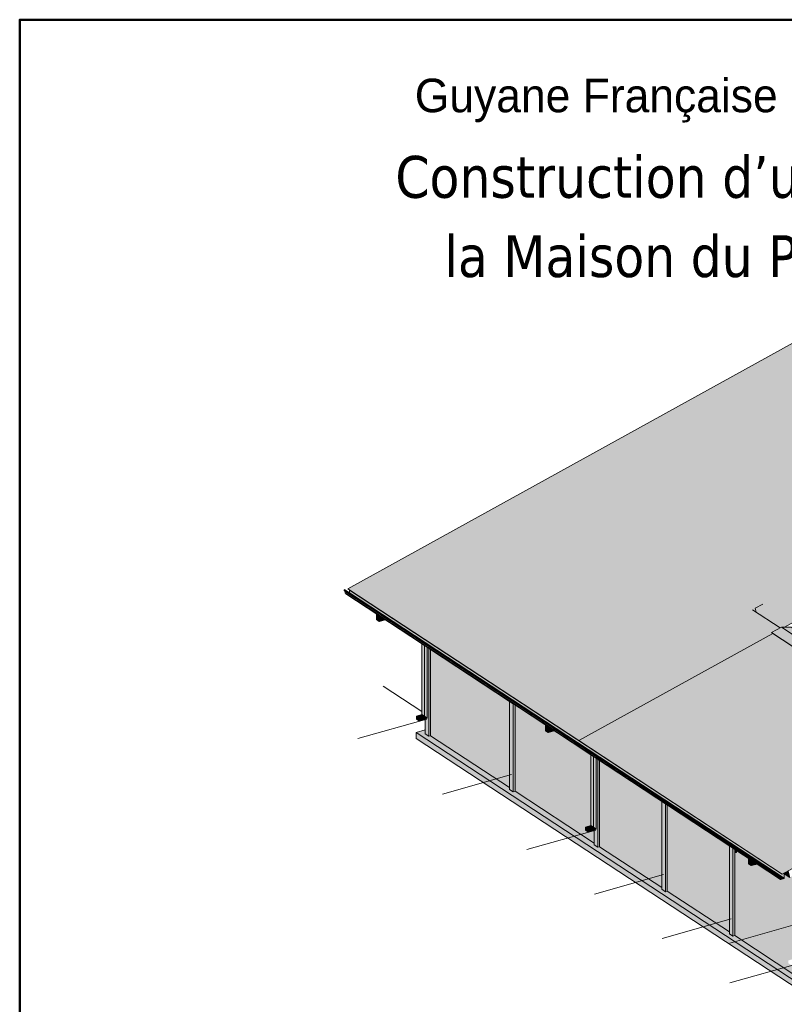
# Model space of a CAD drawing. Header units: millimetres. Extents: x 0 to 1517, y -116 to 725.
# Tile 446 of 501: x 1323 to 1410, y 54 to 165. Entities that reach past the tile are written whole.
import ezdxf

# ---------------------------------------------------------------- set-up
doc = ezdxf.new("R2010")
doc.units = ezdxf.units.MM
doc.layers.add('Ech.1_1', color=7, linetype='Continuous')
doc.styles.add('franklin gothic book-i', font='txt', dxfattribs={"height": 1})
doc.styles.add('tahoma-', font='txt', dxfattribs={"height": 1})

# ---------------------------------------------------------------- blocks, each defined once
blk = doc.blocks.new('CDWK_PTTYP01')
at = {"color": 0, "linetype": 'Continuous', "lineweight": -2}
for p, q in [((-0.5, 0.5), (0.5, 0.5)), ((-0.5, -0.5), (-0.5, 0.5)), ((0.5, 0.5), (0.5, -0.5)), ((0.5, -0.5), (-0.5, -0.5))]:
    blk.add_line(p, q, dxfattribs=at)
blk.add_point((0, 0), dxfattribs=at)

msp = doc.modelspace()

# ---------------------------------------------------------------- hatches: boundary and pattern name
at = {"layer": 'Ech.1_1', "linetype": 'Continuous', "lineweight": 5, "true_color": 0xe6f1fc, "transparency": 33554687}
for points in [[(1409.203, 96.531), (1409.537, 96.535), (1443.284, 115.162), (1417.038, 132.398), (1359.958, 100.891), (1386.203, 83.655), (1408.236, 95.817), (1408.087, 95.915), (1409.203, 96.531)], [(1408.236, 95.817), (1386.203, 83.655), (1409.296, 68.489), (1432.296, 81.184), (1432.146, 81.282), (1431.18, 80.749), (1408.236, 95.817)]]:
    msp.add_hatch(color=7, dxfattribs=at).paths.add_polyline_path(points)
at = {"layer": 'Ech.1_1', "linetype": 'Continuous', "lineweight": 5, "true_color": 0xd7d7ea, "transparency": 33554687}
for points in [[(1408.896, 68.376), (1408.899, 68.377), (1359.56, 100.779), (1359.557, 100.778), (1359.554, 100.776), (1359.551, 100.774), (1359.548, 100.772), (1359.546, 100.769), (1359.544, 100.765), (1359.542, 100.762), (1359.541, 100.758), (1359.54, 100.754), (1359.54, 100.751), (1408.878, 68.348), (1408.878, 68.352), (1408.879, 68.356), (1408.88, 68.359), (1408.882, 68.363), (1408.884, 68.366), (1408.887, 68.369), (1408.889, 68.372), (1408.892, 68.374), (1408.896, 68.376)], [(1408.878, 68.348), (1359.54, 100.751), (1359.54, 100.696), (1408.878, 68.294), (1408.878, 68.348)], [(1408.878, 68.294), (1359.54, 100.696), (1359.54, 100.693), (1359.54, 100.691), (1359.541, 100.688), (1359.542, 100.686), (1359.544, 100.684), (1359.546, 100.682), (1359.547, 100.681), (1408.885, 68.279), (1408.884, 68.279), (1408.882, 68.281), (1408.881, 68.283), (1408.88, 68.285), (1408.879, 68.288), (1408.878, 68.291), (1408.878, 68.294)], [(1359.605, 100.792), (1359.56, 100.779), (1408.899, 68.377), (1408.944, 68.389), (1359.605, 100.792)], [(1408.947, 68.39), (1408.951, 68.39), (1408.954, 68.389), (1408.957, 68.388), (1359.619, 100.79), (1359.619, 100.79), (1359.616, 100.792), (1359.612, 100.793), (1359.609, 100.793), (1359.605, 100.792), (1408.944, 68.389), (1408.947, 68.39)], [(1408.919, 68.266), (1408.888, 68.277), (1408.886, 68.278), (1408.885, 68.279), (1408.884, 68.279), (1406.708, 69.708), (1359.623, 100.631), (1359.625, 100.628), (1359.629, 100.616), (1408.968, 68.213), (1408.963, 68.226), (1408.957, 68.237), (1408.949, 68.247), (1408.941, 68.255), (1408.936, 68.259), (1408.93, 68.262), (1408.919, 68.266)], [(1359.683, 100.428), (1409.022, 68.026), (1408.968, 68.213), (1359.629, 100.616), (1359.683, 100.428)], [(1409.462, 68.58), (1409.296, 68.489), (1360.171, 100.751), (1360.171, 100.442), (1409.509, 68.039), (1409.509, 68.549), (1409.462, 68.58)], [(1409.022, 68.026), (1359.683, 100.428), (1359.687, 100.418), (1359.692, 100.408), (1359.699, 100.4), (1359.707, 100.393), (1359.709, 100.392), (1409.046, 67.99), (1409.038, 67.997), (1409.031, 68.005), (1409.025, 68.015), (1409.022, 68.026)], [(1409.077, 67.98), (1409.076, 67.98), (1409.065, 67.982), (1409.055, 67.985), (1409.047, 67.99), (1409.046, 67.99), (1406.507, 69.658), (1359.765, 100.355), (1359.765, 100.327), (1409.104, 67.925), (1409.104, 67.963), (1409.077, 67.98)], [(1359.773, 100.312), (1409.111, 67.91), (1409.11, 67.91), (1409.108, 67.912), (1409.106, 67.915), (1409.105, 67.918), (1409.104, 67.921), (1409.104, 67.925), (1359.765, 100.327), (1359.766, 100.324), (1359.766, 100.321), (1359.768, 100.318), (1359.769, 100.315), (1359.772, 100.313), (1359.773, 100.312)], [(1409.493, 68.016), (1409.495, 68.017), (1409.498, 68.019), (1409.5, 68.02), (1409.503, 68.023), (1409.505, 68.025), (1409.506, 68.028), (1409.508, 68.03), (1409.509, 68.033), (1409.509, 68.036), (1409.509, 68.039), (1360.171, 100.442), (1360.171, 100.439), (1360.17, 100.436), (1360.169, 100.433), (1360.168, 100.43), (1360.168, 100.43), (1408.957, 68.388), (1408.96, 68.386), (1408.962, 68.383), (1408.963, 68.38), (1408.964, 68.377), (1408.964, 68.373), (1408.964, 68.369), (1408.963, 68.365), (1408.963, 68.364), (1409.493, 68.016)], [(1363.538, 97.839), (1363.236, 98.037), (1363.236, 97.389), (1363.538, 97.191), (1363.538, 97.839)], [(1363.831, 97.647), (1363.538, 97.839), (1363.538, 97.191), (1363.831, 97.58), (1363.831, 97.647)], [(1363.904, 97.599), (1363.831, 97.58), (1363.538, 97.191), (1364.253, 97.37), (1363.904, 97.599)], [(1363.831, 97.58), (1363.904, 97.599), (1363.831, 97.647), (1363.831, 97.58)], [(1368.388, 86.617), (1368.69, 86.419), (1368.69, 94.456), (1368.388, 94.654), (1368.388, 86.617)], [(1368.983, 86.195), (1368.983, 94.264), (1368.69, 94.456), (1368.69, 86.419), (1368.983, 86.195)], [(1368.063, 86.222), (1368.69, 86.419), (1368.388, 86.617), (1367.761, 86.42), (1368.063, 86.222)], [(1367.77, 86.107), (1368.072, 85.909), (1368.063, 86.222), (1367.761, 86.42), (1367.77, 86.107)], [(1368.072, 85.909), (1368.983, 86.195), (1368.69, 86.419), (1368.063, 86.222), (1368.072, 85.909)], [(1382.725, 85.238), (1382.424, 85.436), (1382.424, 84.788), (1382.725, 84.59), (1382.725, 85.238)], [(1383.018, 85.046), (1382.725, 85.238), (1382.725, 84.59), (1383.018, 84.979), (1383.018, 85.046)], [(1382.725, 84.59), (1383.44, 84.769), (1383.091, 84.998), (1383.018, 84.979), (1382.725, 84.59)], [(1383.018, 84.979), (1383.091, 84.998), (1383.018, 85.046), (1383.018, 84.979)], [(1387.576, 74.016), (1387.877, 73.818), (1387.877, 81.855), (1387.576, 82.053), (1387.576, 74.016)], [(1388.17, 81.663), (1387.877, 81.855), (1387.877, 73.818), (1388.17, 73.594), (1388.17, 81.663)], [(1387.25, 73.621), (1387.877, 73.818), (1387.576, 74.016), (1386.949, 73.819), (1387.25, 73.621)], [(1386.957, 73.506), (1387.259, 73.308), (1387.25, 73.621), (1386.949, 73.819), (1386.957, 73.506)], [(1387.259, 73.308), (1388.17, 73.594), (1387.877, 73.818), (1387.25, 73.621), (1387.259, 73.308)], [(1405.75, 70.117), (1405.448, 70.315), (1405.448, 69.667), (1405.75, 69.469), (1405.75, 70.117)], [(1406.043, 69.925), (1405.75, 70.117), (1405.75, 69.469), (1406.043, 69.858), (1406.043, 69.925)], [(1406.116, 69.877), (1406.043, 69.858), (1405.75, 69.469), (1406.465, 69.648), (1406.116, 69.877)], [(1406.043, 69.858), (1406.116, 69.877), (1406.043, 69.925), (1406.043, 69.858)], [(1409.076, 67.98), (1409.087, 67.98), (1409.09, 67.98), (1409.093, 67.98), (1409.096, 67.978), (1409.097, 67.978), (1409.098, 67.977), (1409.1, 67.975), (1409.102, 67.972), (1409.103, 67.969), (1409.104, 67.966), (1409.104, 67.963), (1409.104, 67.925), (1409.104, 67.921), (1409.105, 67.918), (1409.106, 67.915), (1409.108, 67.912), (1409.11, 67.91), (1409.111, 67.91), (1409.112, 67.909), (1409.115, 67.908), (1409.118, 67.907), (1409.121, 67.907), (1409.125, 67.908), (1409.493, 68.012), (1409.496, 68.013), (1409.499, 68.015), (1409.502, 68.017), (1409.505, 68.02), (1409.508, 68.023), (1409.51, 68.026), (1409.511, 68.029), (1409.513, 68.033), (1409.513, 68.037), (1409.514, 68.04), (1409.514, 68.55), (1409.509, 68.549), (1409.509, 68.039), (1409.509, 68.036), (1409.509, 68.033), (1409.508, 68.03), (1409.506, 68.028), (1409.505, 68.025), (1409.503, 68.023), (1409.5, 68.02), (1409.498, 68.019), (1409.495, 68.017), (1409.493, 68.016), (1409.125, 67.912), (1409.122, 67.912), (1409.12, 67.912), (1409.117, 67.912), (1409.115, 67.913), (1409.114, 67.914), (1409.113, 67.914), (1409.111, 67.916), (1409.11, 67.918), (1409.109, 67.92), (1409.108, 67.923), (1409.108, 67.926), (1409.108, 67.964), (1409.108, 67.968), (1409.107, 67.972), (1409.105, 67.975), (1409.103, 67.978), (1409.101, 67.981), (1409.099, 67.982), (1409.098, 67.983), (1409.095, 67.984), (1409.091, 67.985), (1409.087, 67.985), (1409.077, 67.985), (1409.067, 67.986), (1409.057, 67.99), (1409.05, 67.994), (1409.049, 67.995), (1409.041, 68.001), (1409.034, 68.009), (1409.029, 68.018), (1409.026, 68.028), (1408.972, 68.216), (1408.967, 68.229), (1408.961, 68.24), (1408.953, 68.25), (1408.944, 68.259), (1408.938, 68.263), (1408.933, 68.266), (1408.921, 68.271), (1408.891, 68.282), (1408.889, 68.282), (1408.888, 68.283), (1408.887, 68.283), (1408.886, 68.285), (1408.884, 68.286), (1408.883, 68.288), (1408.883, 68.29), (1408.882, 68.292), (1408.882, 68.295), (1408.882, 68.349), (1408.882, 68.352), (1408.883, 68.355), (1408.884, 68.358), (1408.885, 68.361), (1408.887, 68.364), (1408.889, 68.366), (1408.891, 68.368), (1408.894, 68.37), (1408.896, 68.371), (1408.899, 68.372), (1408.944, 68.385), (1408.946, 68.385), (1408.949, 68.385), (1408.952, 68.385), (1408.954, 68.384), (1408.955, 68.384), (1408.956, 68.382), (1408.958, 68.38), (1408.959, 68.377), (1408.96, 68.375), (1408.96, 68.372), (1408.96, 68.368), (1408.959, 68.365), (1408.958, 68.362), (1408.956, 68.359), (1408.954, 68.356), (1408.952, 68.354), (1408.949, 68.351), (1408.946, 68.35), (1408.944, 68.349), (1408.923, 68.343), (1408.923, 68.338), (1408.944, 68.344), (1408.947, 68.346), (1408.951, 68.348), (1408.954, 68.35), (1408.957, 68.353), (1408.96, 68.357), (1408.962, 68.361), (1408.963, 68.365), (1408.964, 68.369), (1408.964, 68.373), (1408.964, 68.377), (1408.963, 68.38), (1408.962, 68.383), (1408.96, 68.386), (1408.957, 68.388), (1408.957, 68.388), (1408.954, 68.389), (1408.951, 68.39), (1408.947, 68.39), (1408.944, 68.389), (1408.899, 68.377), (1408.896, 68.376), (1408.892, 68.374), (1408.889, 68.372), (1408.887, 68.369), (1408.884, 68.366), (1408.882, 68.363), (1408.88, 68.359), (1408.879, 68.356), (1408.878, 68.352), (1408.878, 68.348), (1408.878, 68.294), (1408.878, 68.291), (1408.879, 68.288), (1408.88, 68.285), (1408.881, 68.283), (1408.882, 68.281), (1408.884, 68.279), (1408.885, 68.279), (1408.886, 68.278), (1408.888, 68.277), (1408.919, 68.266), (1408.93, 68.262), (1408.936, 68.259), (1408.941, 68.255), (1408.949, 68.247), (1408.957, 68.237), (1408.963, 68.226), (1408.968, 68.213), (1409.022, 68.026), (1409.025, 68.015), (1409.031, 68.005), (1409.038, 67.997), (1409.046, 67.99), (1409.047, 67.99), (1409.055, 67.985), (1409.065, 67.982), (1409.076, 67.98)], [(1408.944, 68.344), (1408.923, 68.338), (1408.886, 68.362), (1408.885, 68.361), (1408.884, 68.358), (1408.883, 68.355), (1408.882, 68.352), (1408.882, 68.349), (1408.882, 68.3), (1408.938, 68.263), (1408.944, 68.259), (1408.953, 68.25), (1408.961, 68.24), (1408.967, 68.229), (1408.972, 68.216), (1409.025, 68.031), (1409.098, 67.983), (1409.099, 67.982), (1409.101, 67.981), (1409.103, 67.978), (1409.105, 67.975), (1409.107, 67.972), (1409.108, 67.968), (1409.108, 67.964), (1409.108, 67.926), (1409.108, 67.923), (1409.125, 67.912), (1409.493, 68.016), (1408.963, 68.364), (1408.962, 68.361), (1408.96, 68.357), (1408.957, 68.353), (1408.954, 68.35), (1408.951, 68.348), (1408.947, 68.346), (1408.944, 68.344)], [(1408.921, 68.271), (1408.933, 68.266), (1408.938, 68.263), (1408.882, 68.3), (1408.882, 68.297), (1408.921, 68.271)], [(1408.891, 68.282), (1408.921, 68.271), (1408.882, 68.297), (1408.882, 68.295), (1408.882, 68.292), (1408.883, 68.29), (1408.883, 68.288), (1408.884, 68.286), (1408.886, 68.285), (1408.891, 68.282)], [(1408.923, 68.343), (1408.888, 68.365), (1408.886, 68.362), (1408.923, 68.338), (1408.923, 68.343)], [(1408.888, 68.283), (1408.89, 68.282), (1408.886, 68.285), (1408.887, 68.283), (1408.888, 68.283)], [(1408.905, 68.374), (1408.899, 68.372), (1408.896, 68.371), (1408.894, 68.37), (1408.891, 68.368), (1408.889, 68.366), (1408.888, 68.365), (1408.923, 68.343), (1408.944, 68.349), (1408.905, 68.374)], [(1408.949, 68.385), (1408.946, 68.385), (1408.944, 68.385), (1408.905, 68.374), (1408.944, 68.349), (1408.946, 68.35), (1408.949, 68.351), (1408.952, 68.354), (1408.954, 68.356), (1408.956, 68.359), (1408.958, 68.362), (1408.959, 68.365), (1408.96, 68.368), (1408.96, 68.372), (1408.96, 68.375), (1408.959, 68.377), (1408.958, 68.38), (1408.956, 68.382), (1408.955, 68.384), (1408.954, 68.384), (1408.952, 68.385), (1408.949, 68.385)], [(1409.509, 68.549), (1409.514, 68.55), (1409.465, 68.582), (1409.462, 68.58), (1409.509, 68.549)], [(1409.087, 67.985), (1409.091, 67.985), (1409.095, 67.984), (1409.098, 67.983), (1409.025, 68.031), (1409.026, 68.028), (1409.027, 68.025), (1409.087, 67.985)], [(1409.077, 67.985), (1409.087, 67.985), (1409.027, 68.025), (1409.029, 68.018), (1409.034, 68.009), (1409.041, 68.001), (1409.049, 67.995), (1409.05, 67.994), (1409.057, 67.99), (1409.067, 67.986), (1409.077, 67.985)], [(1409.087, 67.98), (1409.077, 67.98), (1409.104, 67.963), (1409.104, 67.966), (1409.103, 67.969), (1409.102, 67.972), (1409.1, 67.975), (1409.098, 67.977), (1409.097, 67.978), (1409.096, 67.978), (1409.093, 67.98), (1409.09, 67.98), (1409.087, 67.98)], [(1409.12, 67.912), (1409.122, 67.912), (1409.125, 67.912), (1409.108, 67.923), (1409.108, 67.923), (1409.109, 67.92), (1409.11, 67.918), (1409.111, 67.916), (1409.113, 67.914), (1409.114, 67.914), (1409.115, 67.913), (1409.117, 67.912), (1409.12, 67.912)]]:
    msp.add_hatch(color=254, dxfattribs=at).paths.add_polyline_path(points)
at = {"layer": 'Ech.1_1', "linetype": 'Continuous', "lineweight": 5, "true_color": 0xddd7ea, "transparency": 33554687}
for points in [[(1431.18, 80.749), (1432.296, 81.365), (1409.203, 96.531), (1408.087, 95.915), (1431.18, 80.749)], [(1410.318, 96.545), (1409.203, 96.531), (1432.296, 81.365), (1433.411, 81.378), (1410.318, 96.545)]]:
    msp.add_hatch(color=254, dxfattribs=at).paths.add_polyline_path(points)
at = {"layer": 'Ech.1_1', "linetype": 'Continuous', "lineweight": 5, "true_color": 0xdcdcdc, "transparency": 33554687}
for points in [[(1368.983, 86.195), (1368.752, 86.123), (1368.752, 84.425), (1369.163, 84.155), (1369.163, 94.145), (1368.983, 94.264), (1368.983, 86.195)], [(1369.163, 84.155), (1369.372, 84.214), (1369.372, 94.008), (1369.163, 94.145), (1369.163, 84.155)], [(1378.756, 87.845), (1378.345, 88.115), (1378.345, 78.124), (1378.756, 77.854), (1378.756, 87.845)], [(1378.756, 77.854), (1378.966, 77.913), (1378.966, 87.707), (1378.756, 87.845), (1378.756, 77.854)], [(1388.559, 71.613), (1388.35, 71.554), (1387.939, 71.824), (1387.939, 72.02), (1378.966, 77.913), (1378.756, 77.854), (1378.345, 78.124), (1378.345, 78.321), (1369.372, 84.214), (1369.163, 84.155), (1368.752, 84.425), (1368.752, 84.875), (1367.749, 84.592), (1411.332, 55.97), (1413.422, 56.56), (1412.42, 57.218), (1412.42, 56.727), (1411.375, 56.432), (1410.964, 56.702), (1410.964, 56.899), (1403.909, 61.532), (1403.7, 61.473), (1403.289, 61.743), (1403.289, 61.939), (1396.234, 66.572), (1396.025, 66.513), (1395.614, 66.783), (1395.614, 66.98), (1388.559, 71.613)], [(1367.749, 83.915), (1411.332, 55.293), (1411.332, 55.97), (1367.749, 84.592), (1367.749, 83.915)], [(1388.17, 73.594), (1387.939, 73.522), (1387.939, 71.824), (1388.35, 71.554), (1388.35, 81.544), (1388.17, 81.663), (1388.17, 73.594)], [(1388.35, 71.554), (1388.559, 71.613), (1388.559, 81.407), (1388.35, 81.544), (1388.35, 71.554)], [(1396.025, 76.504), (1395.614, 76.774), (1395.614, 66.783), (1396.025, 66.513), (1396.025, 76.504)], [(1396.025, 66.513), (1396.234, 66.572), (1396.234, 76.366), (1396.025, 76.504), (1396.025, 66.513)], [(1403.7, 71.463), (1403.289, 71.733), (1403.289, 61.743), (1403.7, 61.473), (1403.7, 71.463)], [(1403.7, 61.473), (1403.909, 61.532), (1403.909, 71.326), (1403.7, 71.463), (1403.7, 61.473)]]:
    msp.add_hatch(color=254, dxfattribs=at).paths.add_polyline_path(points)
at = {"layer": 'Ech.1_1', "linetype": 'Continuous', "lineweight": 5, "true_color": 0xf8f8f8, "transparency": 33554687}
for points in [[(1378.345, 88.115), (1369.372, 94.008), (1369.372, 84.214), (1378.345, 78.321), (1378.345, 88.115)], [(1383.44, 84.769), (1382.725, 84.59), (1382.424, 84.788), (1382.424, 85.436), (1378.966, 87.707), (1378.966, 77.913), (1387.939, 72.02), (1387.939, 73.522), (1387.259, 73.308), (1386.957, 73.506), (1386.949, 73.819), (1387.576, 74.016), (1387.576, 82.053), (1383.44, 84.769)], [(1395.614, 76.774), (1388.559, 81.407), (1388.559, 71.613), (1395.614, 66.98), (1395.614, 76.774)], [(1403.289, 71.733), (1396.234, 76.366), (1396.234, 66.572), (1403.289, 61.939), (1403.289, 71.733)], [(1409.121, 67.907), (1409.118, 67.907), (1409.115, 67.908), (1409.112, 67.909), (1409.111, 67.91), (1409.11, 67.91), (1406.465, 69.648), (1405.75, 69.469), (1405.448, 69.667), (1405.448, 70.315), (1403.909, 71.326), (1403.909, 61.532), (1410.964, 56.899), (1410.964, 58.401), (1410.283, 58.187), (1409.982, 58.385), (1409.973, 58.698), (1410.6, 58.895), (1410.6, 68.194), (1410.454, 68.29), (1410.144, 68.119), (1409.514, 68.534), (1409.514, 68.04), (1409.513, 68.037), (1409.513, 68.033), (1409.511, 68.029), (1409.51, 68.026), (1409.508, 68.023), (1409.505, 68.02), (1409.502, 68.017), (1409.499, 68.015), (1409.496, 68.013), (1409.493, 68.012), (1409.125, 67.908), (1409.121, 67.907)]]:
    msp.add_hatch(color=7, dxfattribs=at).paths.add_polyline_path(points)
at = {"layer": 'Ech.1_1', "linetype": 'Continuous', "lineweight": 5, "true_color": 0xf7e0b3, "transparency": 33554687}
msp.add_hatch(color=254, dxfattribs=at).paths.add_polyline_path([(1409.962, 68.856), (1409.465, 68.582), (1409.514, 68.55), (1409.514, 68.534), (1410.144, 68.119), (1409.962, 68.856)])

# ---------------------------------------------------------------- linework, layer by layer
at = {"layer": 'Ech.1_1', "color": 254, "linetype": 'Continuous', "lineweight": 5}
for p, q in [((1405.913, 98.51), (1409.053, 96.448)), ((1407.096, 99.163), (1406.234, 98.687))]:
    msp.add_line(p, q, dxfattribs=at)
at = {"layer": 'Ech.1_1', "color": 185, "linetype": 'Continuous', "lineweight": 5}
msp.add_line((1406.321, 98.242), (1406.234, 98.687), dxfattribs=at)
at = {"layer": 'Ech.1_1', "color": 7, "linetype": 'Continuous', "lineweight": 5}
for p, q in [((1368.388, 86.959), (1363.998, 89.843)), ((1361.117, 83.882), (1368.957, 86.095)), ((1370.71, 77.582), (1378.551, 79.794)), ((1380.304, 71.281), (1388.144, 73.494)), ((1387.979, 66.241), (1395.819, 68.453)), ((1395.654, 61.201), (1403.494, 63.413)), ((1403.328, 60.673), (1410.751, 62.768)), ((1403.328, 56.16), (1411.169, 58.373))]:
    msp.add_line(p, q, dxfattribs=at)
at = {"layer": 'Ech.1_1', "color": 251, "linetype": 'Continuous', "lineweight": 50}
msp.add_lwpolyline([(1322.72, -115.512), (1322.72, 165.488), (1516.72, 165.488), (1516.72, -115.512), (1322.72, -115.512)], close=True, dxfattribs=at)
at = {"layer": 'Ech.1_1', "color": 7, "linetype": 'Continuous', "lineweight": 5}
for points in [[(1409.203, 96.531), (1409.537, 96.535), (1443.284, 115.162), (1417.038, 132.398), (1359.958, 100.891), (1386.203, 83.655), (1408.236, 95.817), (1408.087, 95.915), (1409.203, 96.531)], [(1408.896, 68.376), (1408.899, 68.377), (1359.56, 100.779), (1359.557, 100.778), (1359.554, 100.776), (1359.551, 100.774), (1359.548, 100.772), (1359.546, 100.769), (1359.544, 100.765), (1359.542, 100.762), (1359.541, 100.758), (1359.54, 100.754), (1359.54, 100.751), (1408.878, 68.348), (1408.878, 68.352), (1408.879, 68.356), (1408.88, 68.359), (1408.882, 68.363), (1408.884, 68.366), (1408.887, 68.369), (1408.889, 68.372), (1408.892, 68.374), (1408.896, 68.376)], [(1408.878, 68.348), (1359.54, 100.751), (1359.54, 100.696), (1408.878, 68.294), (1408.878, 68.348)], [(1408.878, 68.294), (1359.54, 100.696), (1359.54, 100.693), (1359.54, 100.691), (1359.541, 100.688), (1359.542, 100.686), (1359.544, 100.684), (1359.546, 100.682), (1359.547, 100.681), (1408.885, 68.279), (1408.884, 68.279), (1408.882, 68.281), (1408.881, 68.283), (1408.88, 68.285), (1408.879, 68.288), (1408.878, 68.291), (1408.878, 68.294)], [(1359.605, 100.792), (1359.56, 100.779), (1408.899, 68.377), (1408.944, 68.389), (1359.605, 100.792)], [(1408.947, 68.39), (1408.951, 68.39), (1408.954, 68.389), (1408.957, 68.388), (1359.619, 100.79), (1359.619, 100.79), (1359.616, 100.792), (1359.612, 100.793), (1359.609, 100.793), (1359.605, 100.792), (1408.944, 68.389), (1408.947, 68.39)], [(1408.919, 68.266), (1408.888, 68.277), (1408.886, 68.278), (1408.885, 68.279), (1408.884, 68.279), (1406.708, 69.708), (1359.623, 100.631), (1359.625, 100.628), (1359.629, 100.616), (1408.968, 68.213), (1408.963, 68.226), (1408.957, 68.237), (1408.949, 68.247), (1408.941, 68.255), (1408.936, 68.259), (1408.93, 68.262), (1408.919, 68.266)], [(1359.683, 100.428), (1409.022, 68.026), (1408.968, 68.213), (1359.629, 100.616), (1359.683, 100.428)], [(1409.462, 68.58), (1409.296, 68.489), (1360.171, 100.751), (1360.171, 100.442), (1409.509, 68.039), (1409.509, 68.549), (1409.462, 68.58)], [(1409.022, 68.026), (1359.683, 100.428), (1359.687, 100.418), (1359.692, 100.408), (1359.699, 100.4), (1359.707, 100.393), (1359.709, 100.392), (1409.046, 67.99), (1409.038, 67.997), (1409.031, 68.005), (1409.025, 68.015), (1409.022, 68.026)], [(1409.077, 67.98), (1409.076, 67.98), (1409.065, 67.982), (1409.055, 67.985), (1409.047, 67.99), (1409.046, 67.99), (1406.507, 69.658), (1359.765, 100.355), (1359.765, 100.327), (1409.104, 67.925), (1409.104, 67.963), (1409.077, 67.98)], [(1359.773, 100.312), (1409.111, 67.91), (1409.11, 67.91), (1409.108, 67.912), (1409.106, 67.915), (1409.105, 67.918), (1409.104, 67.921), (1409.104, 67.925), (1359.765, 100.327), (1359.766, 100.324), (1359.766, 100.321), (1359.768, 100.318), (1359.769, 100.315), (1359.772, 100.313), (1359.773, 100.312)], [(1409.493, 68.016), (1409.495, 68.017), (1409.498, 68.019), (1409.5, 68.02), (1409.503, 68.023), (1409.505, 68.025), (1409.506, 68.028), (1409.508, 68.03), (1409.509, 68.033), (1409.509, 68.036), (1409.509, 68.039), (1360.171, 100.442), (1360.171, 100.439), (1360.17, 100.436), (1360.169, 100.433), (1360.168, 100.43), (1360.168, 100.43), (1408.957, 68.388), (1408.96, 68.386), (1408.962, 68.383), (1408.963, 68.38), (1408.964, 68.377), (1408.964, 68.373), (1408.964, 68.369), (1408.963, 68.365), (1408.963, 68.364), (1409.493, 68.016)], [(1363.538, 97.839), (1363.236, 98.037), (1363.236, 97.389), (1363.538, 97.191), (1363.538, 97.839)], [(1363.831, 97.647), (1363.538, 97.839), (1363.538, 97.191), (1363.831, 97.58), (1363.831, 97.647)], [(1363.904, 97.599), (1363.831, 97.58), (1363.538, 97.191), (1364.253, 97.37), (1363.904, 97.599)], [(1363.831, 97.58), (1363.904, 97.599), (1363.831, 97.647), (1363.831, 97.58)], [(1431.18, 80.749), (1432.296, 81.365), (1409.203, 96.531), (1408.087, 95.915), (1431.18, 80.749)], [(1410.318, 96.545), (1409.203, 96.531), (1432.296, 81.365), (1433.411, 81.378), (1410.318, 96.545)], [(1408.236, 95.817), (1386.203, 83.655), (1409.296, 68.489), (1432.296, 81.184), (1432.146, 81.282), (1431.18, 80.749), (1408.236, 95.817)], [(1368.388, 86.617), (1368.69, 86.419), (1368.69, 94.456), (1368.388, 94.654), (1368.388, 86.617)], [(1368.983, 86.195), (1368.983, 94.264), (1368.69, 94.456), (1368.69, 86.419), (1368.983, 86.195)], [(1368.983, 86.195), (1368.752, 86.123), (1368.752, 84.425), (1369.163, 84.155), (1369.163, 94.145), (1368.983, 94.264), (1368.983, 86.195)], [(1369.163, 84.155), (1369.372, 84.214), (1369.372, 94.008), (1369.163, 94.145), (1369.163, 84.155)], [(1378.345, 88.115), (1369.372, 94.008), (1369.372, 84.214), (1378.345, 78.321), (1378.345, 88.115)], [(1378.756, 87.845), (1378.345, 88.115), (1378.345, 78.124), (1378.756, 77.854), (1378.756, 87.845)], [(1378.756, 77.854), (1378.966, 77.913), (1378.966, 87.707), (1378.756, 87.845), (1378.756, 77.854)], [(1383.44, 84.769), (1382.725, 84.59), (1382.424, 84.788), (1382.424, 85.436), (1378.966, 87.707), (1378.966, 77.913), (1387.939, 72.02), (1387.939, 73.522), (1387.259, 73.308), (1386.957, 73.506), (1386.949, 73.819), (1387.576, 74.016), (1387.576, 82.053), (1383.44, 84.769)], [(1368.063, 86.222), (1368.69, 86.419), (1368.388, 86.617), (1367.761, 86.42), (1368.063, 86.222)], [(1367.77, 86.107), (1368.072, 85.909), (1368.063, 86.222), (1367.761, 86.42), (1367.77, 86.107)], [(1368.072, 85.909), (1368.983, 86.195), (1368.69, 86.419), (1368.063, 86.222), (1368.072, 85.909)], [(1382.725, 85.238), (1382.424, 85.436), (1382.424, 84.788), (1382.725, 84.59), (1382.725, 85.238)], [(1383.018, 85.046), (1382.725, 85.238), (1382.725, 84.59), (1383.018, 84.979), (1383.018, 85.046)], [(1382.725, 84.59), (1383.44, 84.769), (1383.091, 84.998), (1383.018, 84.979), (1382.725, 84.59)], [(1383.018, 84.979), (1383.091, 84.998), (1383.018, 85.046), (1383.018, 84.979)], [(1367.749, 83.915), (1411.332, 55.293), (1411.332, 55.97), (1367.749, 84.592), (1367.749, 83.915)], [(1387.576, 74.016), (1387.877, 73.818), (1387.877, 81.855), (1387.576, 82.053), (1387.576, 74.016)], [(1388.17, 81.663), (1387.877, 81.855), (1387.877, 73.818), (1388.17, 73.594), (1388.17, 81.663)], [(1388.17, 73.594), (1387.939, 73.522), (1387.939, 71.824), (1388.35, 71.554), (1388.35, 81.544), (1388.17, 81.663), (1388.17, 73.594)], [(1388.35, 71.554), (1388.559, 71.613), (1388.559, 81.407), (1388.35, 81.544), (1388.35, 71.554)], [(1395.614, 76.774), (1388.559, 81.407), (1388.559, 71.613), (1395.614, 66.98), (1395.614, 76.774)], [(1396.025, 76.504), (1395.614, 76.774), (1395.614, 66.783), (1396.025, 66.513), (1396.025, 76.504)], [(1396.025, 66.513), (1396.234, 66.572), (1396.234, 76.366), (1396.025, 76.504), (1396.025, 66.513)], [(1403.289, 71.733), (1396.234, 76.366), (1396.234, 66.572), (1403.289, 61.939), (1403.289, 71.733)], [(1387.25, 73.621), (1387.877, 73.818), (1387.576, 74.016), (1386.949, 73.819), (1387.25, 73.621)], [(1386.957, 73.506), (1387.259, 73.308), (1387.25, 73.621), (1386.949, 73.819), (1386.957, 73.506)], [(1387.259, 73.308), (1388.17, 73.594), (1387.877, 73.818), (1387.25, 73.621), (1387.259, 73.308)], [(1403.7, 71.463), (1403.289, 71.733), (1403.289, 61.743), (1403.7, 61.473), (1403.7, 71.463)], [(1403.7, 61.473), (1403.909, 61.532), (1403.909, 71.326), (1403.7, 71.463), (1403.7, 61.473)], [(1405.75, 70.117), (1405.448, 70.315), (1405.448, 69.667), (1405.75, 69.469), (1405.75, 70.117)], [(1406.043, 69.925), (1405.75, 70.117), (1405.75, 69.469), (1406.043, 69.858), (1406.043, 69.925)], [(1406.116, 69.877), (1406.043, 69.858), (1405.75, 69.469), (1406.465, 69.648), (1406.116, 69.877)], [(1406.043, 69.858), (1406.116, 69.877), (1406.043, 69.925), (1406.043, 69.858)], [(1409.076, 67.98), (1409.087, 67.98), (1409.09, 67.98), (1409.093, 67.98), (1409.096, 67.978), (1409.097, 67.978), (1409.098, 67.977), (1409.1, 67.975), (1409.102, 67.972), (1409.103, 67.969), (1409.104, 67.966), (1409.104, 67.963), (1409.104, 67.925), (1409.104, 67.921), (1409.105, 67.918), (1409.106, 67.915), (1409.108, 67.912), (1409.11, 67.91), (1409.111, 67.91), (1409.112, 67.909), (1409.115, 67.908), (1409.118, 67.907), (1409.121, 67.907), (1409.125, 67.908), (1409.493, 68.012), (1409.496, 68.013), (1409.499, 68.015), (1409.502, 68.017), (1409.505, 68.02), (1409.508, 68.023), (1409.51, 68.026), (1409.511, 68.029), (1409.513, 68.033), (1409.513, 68.037), (1409.514, 68.04), (1409.514, 68.55), (1409.509, 68.549), (1409.509, 68.039), (1409.509, 68.036), (1409.509, 68.033), (1409.508, 68.03), (1409.506, 68.028), (1409.505, 68.025), (1409.503, 68.023), (1409.5, 68.02), (1409.498, 68.019), (1409.495, 68.017), (1409.493, 68.016), (1409.125, 67.912), (1409.122, 67.912), (1409.12, 67.912), (1409.117, 67.912), (1409.115, 67.913), (1409.114, 67.914), (1409.113, 67.914), (1409.111, 67.916), (1409.11, 67.918), (1409.109, 67.92), (1409.108, 67.923), (1409.108, 67.926), (1409.108, 67.964), (1409.108, 67.968), (1409.107, 67.972), (1409.105, 67.975), (1409.103, 67.978), (1409.101, 67.981), (1409.099, 67.982), (1409.098, 67.983), (1409.095, 67.984), (1409.091, 67.985), (1409.087, 67.985), (1409.077, 67.985), (1409.067, 67.986), (1409.057, 67.99), (1409.05, 67.994), (1409.049, 67.995), (1409.041, 68.001), (1409.034, 68.009), (1409.029, 68.018), (1409.026, 68.028), (1408.972, 68.216), (1408.967, 68.229), (1408.961, 68.24), (1408.953, 68.25), (1408.944, 68.259), (1408.938, 68.263), (1408.933, 68.266), (1408.921, 68.271), (1408.891, 68.282), (1408.889, 68.282), (1408.888, 68.283), (1408.887, 68.283), (1408.886, 68.285), (1408.884, 68.286), (1408.883, 68.288), (1408.883, 68.29), (1408.882, 68.292), (1408.882, 68.295), (1408.882, 68.349), (1408.882, 68.352), (1408.883, 68.355), (1408.884, 68.358), (1408.885, 68.361), (1408.887, 68.364), (1408.889, 68.366), (1408.891, 68.368), (1408.894, 68.37), (1408.896, 68.371), (1408.899, 68.372), (1408.944, 68.385), (1408.946, 68.385), (1408.949, 68.385), (1408.952, 68.385), (1408.954, 68.384), (1408.955, 68.384), (1408.956, 68.382), (1408.958, 68.38), (1408.959, 68.377), (1408.96, 68.375), (1408.96, 68.372), (1408.96, 68.368), (1408.959, 68.365), (1408.958, 68.362), (1408.956, 68.359), (1408.954, 68.356), (1408.952, 68.354), (1408.949, 68.351), (1408.946, 68.35), (1408.944, 68.349), (1408.923, 68.343), (1408.923, 68.338), (1408.944, 68.344), (1408.947, 68.346), (1408.951, 68.348), (1408.954, 68.35), (1408.957, 68.353), (1408.96, 68.357), (1408.962, 68.361), (1408.963, 68.365), (1408.964, 68.369), (1408.964, 68.373), (1408.964, 68.377), (1408.963, 68.38), (1408.962, 68.383), (1408.96, 68.386), (1408.957, 68.388), (1408.957, 68.388), (1408.954, 68.389), (1408.951, 68.39), (1408.947, 68.39), (1408.944, 68.389), (1408.899, 68.377), (1408.896, 68.376), (1408.892, 68.374), (1408.889, 68.372), (1408.887, 68.369), (1408.884, 68.366), (1408.882, 68.363), (1408.88, 68.359), (1408.879, 68.356), (1408.878, 68.352), (1408.878, 68.348), (1408.878, 68.294), (1408.878, 68.291), (1408.879, 68.288), (1408.88, 68.285), (1408.881, 68.283), (1408.882, 68.281), (1408.884, 68.279), (1408.885, 68.279), (1408.886, 68.278), (1408.888, 68.277), (1408.919, 68.266), (1408.93, 68.262), (1408.936, 68.259), (1408.941, 68.255), (1408.949, 68.247), (1408.957, 68.237), (1408.963, 68.226), (1408.968, 68.213), (1409.022, 68.026), (1409.025, 68.015), (1409.031, 68.005), (1409.038, 67.997), (1409.046, 67.99), (1409.047, 67.99), (1409.055, 67.985), (1409.065, 67.982), (1409.076, 67.98)], [(1408.944, 68.344), (1408.923, 68.338), (1408.886, 68.362), (1408.885, 68.361), (1408.884, 68.358), (1408.883, 68.355), (1408.882, 68.352), (1408.882, 68.349), (1408.882, 68.3), (1408.938, 68.263), (1408.944, 68.259), (1408.953, 68.25), (1408.961, 68.24), (1408.967, 68.229), (1408.972, 68.216), (1409.025, 68.031), (1409.098, 67.983), (1409.099, 67.982), (1409.101, 67.981), (1409.103, 67.978), (1409.105, 67.975), (1409.107, 67.972), (1409.108, 67.968), (1409.108, 67.964), (1409.108, 67.926), (1409.108, 67.923), (1409.125, 67.912), (1409.493, 68.016), (1408.963, 68.364), (1408.962, 68.361), (1408.96, 68.357), (1408.957, 68.353), (1408.954, 68.35), (1408.951, 68.348), (1408.947, 68.346), (1408.944, 68.344)], [(1408.921, 68.271), (1408.933, 68.266), (1408.938, 68.263), (1408.882, 68.3), (1408.882, 68.297), (1408.921, 68.271)], [(1408.891, 68.282), (1408.921, 68.271), (1408.882, 68.297), (1408.882, 68.295), (1408.882, 68.292), (1408.883, 68.29), (1408.883, 68.288), (1408.884, 68.286), (1408.886, 68.285), (1408.891, 68.282)], [(1408.923, 68.343), (1408.888, 68.365), (1408.886, 68.362), (1408.923, 68.338), (1408.923, 68.343)], [(1408.888, 68.283), (1408.89, 68.282), (1408.886, 68.285), (1408.887, 68.283), (1408.888, 68.283)], [(1408.905, 68.374), (1408.899, 68.372), (1408.896, 68.371), (1408.894, 68.37), (1408.891, 68.368), (1408.889, 68.366), (1408.888, 68.365), (1408.923, 68.343), (1408.944, 68.349), (1408.905, 68.374)], [(1408.949, 68.385), (1408.946, 68.385), (1408.944, 68.385), (1408.905, 68.374), (1408.944, 68.349), (1408.946, 68.35), (1408.949, 68.351), (1408.952, 68.354), (1408.954, 68.356), (1408.956, 68.359), (1408.958, 68.362), (1408.959, 68.365), (1408.96, 68.368), (1408.96, 68.372), (1408.96, 68.375), (1408.959, 68.377), (1408.958, 68.38), (1408.956, 68.382), (1408.955, 68.384), (1408.954, 68.384), (1408.952, 68.385), (1408.949, 68.385)], [(1409.509, 68.549), (1409.514, 68.55), (1409.465, 68.582), (1409.462, 68.58), (1409.509, 68.549)], [(1409.962, 68.856), (1409.465, 68.582), (1409.514, 68.55), (1409.514, 68.534), (1410.144, 68.119), (1409.962, 68.856)], [(1409.087, 67.985), (1409.091, 67.985), (1409.095, 67.984), (1409.098, 67.983), (1409.025, 68.031), (1409.026, 68.028), (1409.027, 68.025), (1409.087, 67.985)], [(1409.077, 67.985), (1409.087, 67.985), (1409.027, 68.025), (1409.029, 68.018), (1409.034, 68.009), (1409.041, 68.001), (1409.049, 67.995), (1409.05, 67.994), (1409.057, 67.99), (1409.067, 67.986), (1409.077, 67.985)], [(1409.087, 67.98), (1409.077, 67.98), (1409.104, 67.963), (1409.104, 67.966), (1409.103, 67.969), (1409.102, 67.972), (1409.1, 67.975), (1409.098, 67.977), (1409.097, 67.978), (1409.096, 67.978), (1409.093, 67.98), (1409.09, 67.98), (1409.087, 67.98)], [(1409.12, 67.912), (1409.122, 67.912), (1409.125, 67.912), (1409.108, 67.923), (1409.108, 67.923), (1409.109, 67.92), (1409.11, 67.918), (1409.111, 67.916), (1409.113, 67.914), (1409.114, 67.914), (1409.115, 67.913), (1409.117, 67.912), (1409.12, 67.912)]]:
    msp.add_lwpolyline(points, close=True, dxfattribs=at)
for points in [[(1410.964, 56.899), (1403.909, 61.532), (1403.7, 61.473), (1403.289, 61.743), (1403.289, 61.939), (1396.234, 66.572), (1396.025, 66.513), (1395.614, 66.783), (1395.614, 66.98), (1388.559, 71.613), (1388.559, 71.613), (1388.35, 71.554), (1387.939, 71.824), (1387.939, 72.02), (1378.966, 77.913), (1378.756, 77.854), (1378.345, 78.124), (1378.345, 78.321), (1369.372, 84.214), (1369.163, 84.155), (1368.752, 84.425), (1368.752, 84.875), (1367.749, 84.592), (1411.332, 55.97)], [(1410.144, 68.119), (1409.514, 68.534), (1409.514, 68.04), (1409.513, 68.037), (1409.513, 68.033), (1409.511, 68.029), (1409.51, 68.026), (1409.508, 68.023), (1409.505, 68.02), (1409.502, 68.017), (1409.499, 68.015), (1409.496, 68.013), (1409.493, 68.012), (1409.125, 67.908), (1409.121, 67.907), (1409.121, 67.907), (1409.118, 67.907), (1409.115, 67.908), (1409.112, 67.909), (1409.111, 67.91), (1409.11, 67.91), (1406.465, 69.648), (1405.75, 69.469), (1405.448, 69.667), (1405.448, 70.315), (1403.909, 71.326), (1403.909, 61.532), (1410.964, 56.899)]]:
    msp.add_lwpolyline(points, dxfattribs=at)

# ---------------------------------------------------------------- block references
at = {"layer": 'Ech.1_1', "color": 8, "lineweight": 5, "xscale": 0.1875, "yscale": 0.1875, "zscale": 0.1875}
msp.add_blockref('CDWK_PTTYP01', (1403.986, 71.044), dxfattribs=at)

# ---------------------------------------------------------------- texts
at = {"layer": 'Ech.1_1', "color": 7, "linetype": 'Continuous', "style": 'franklin gothic book-i', "width": 0.99}
msp.add_text('Guyane Française - Commune Maripasoula', height=3.8085, dxfattribs=at).set_placement((1367.576, 154.985))

# ---------------------------------------------------------------- next in the draw order: texts
at = {"layer": 'Ech.1_1', "color": 7, "linetype": 'Continuous', "char_height": 5, "attachment_point": 1, "style": 'tahoma-', "bg_fill": 3, "box_fill_scale": 1.15, "bg_fill_color": 256, "bg_fill_true_color": 13158600, "bg_fill_transparency": 33554687}
for s, insert in [('\\A1;\\fTahoma|b0|i0;\\W0.990000;\\H4.752200; Construction d’un atelier mécanique à ', (1363.604, 150.027)), ('\\A1;\\fTahoma|b0|i0;\\W0.990000;\\H4.744900;la Maison du Parc de Maripasoula ', (1370.932, 141.027))]:
    msp.add_mtext(s, dxfattribs=dict(at, insert=insert))

doc.saveas('drawing.dxf')
